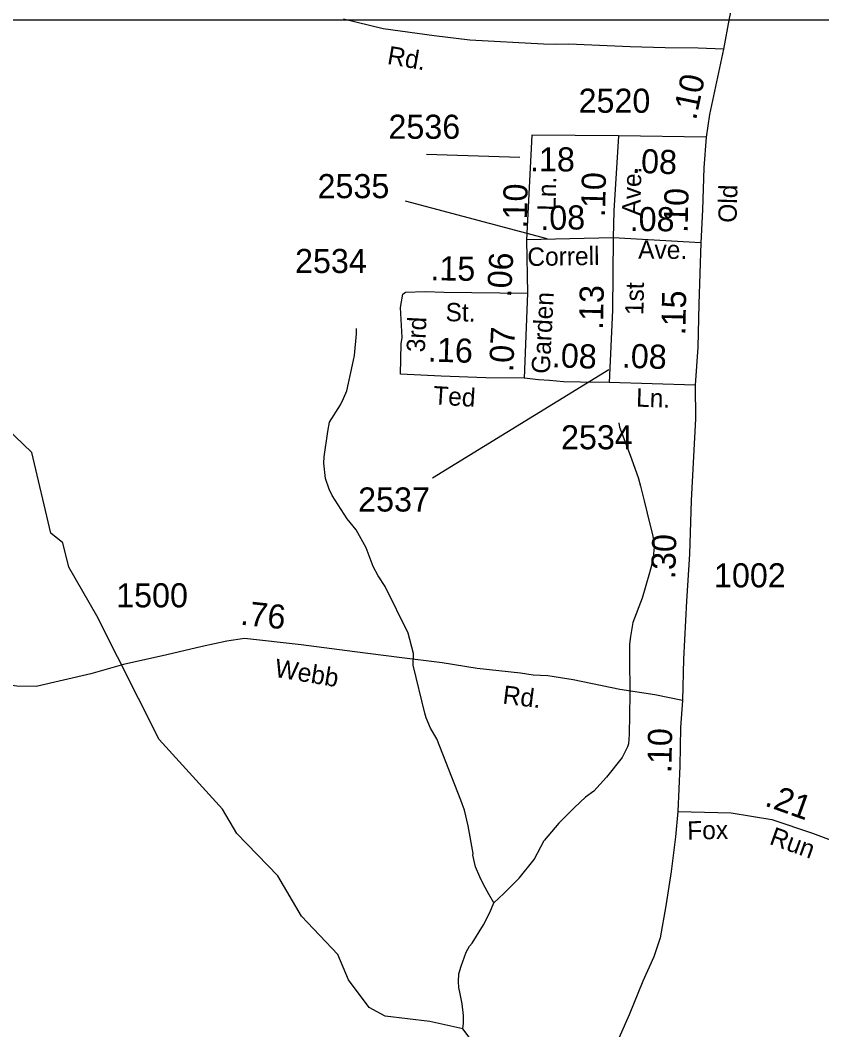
# Model space of a CAD drawing. Extents: x 1473865 to 1648260, y 639067 to 773536.
# Drawn here: x 1551434 to 1555587, y 673439 to 678674 of the extents above; entities that cross this region are included whole.
import ezdxf

# ---------------------------------------------------------------- set-up
doc = ezdxf.new("R2010")
doc.units = 0
for name, color, linetype in [('Exist Hydrographic Creek Single Shore', 7, 'Continuous'), ('Exist Hydrographic Misc Water Feature', 7, 'Continuous'), ('Exist Road Secondary Mileage Hundredths English Label', 7, 'Continuous'), ('Exist Road Secondary Type 51 Attributed', 7, 'Continuous'), ('Exist Road Secondary Type 51 Label', 7, 'Continuous'), ('Exist Road Secondary Type 51 Number Label', 7, 'Continuous'), ('Map Preparation Inset Cut Line', 7, 'Continuous')]:
    doc.layers.add(name, color=color, linetype=linetype)

msp = doc.modelspace()

# ---------------------------------------------------------------- linework, layer by layer
at = {"layer": 'Exist Hydrographic Creek Single Shore'}
msp.add_lwpolyline([(1554123, 672807.5), (1553935.4, 673165.7), (1553726.4, 673443.2), (1553556.4, 673481.9), (1553324.4, 673509.6), (1553241.4, 673554), (1553135.4, 673697.3), (1553079.4, 673829.7), (1552890.4, 674027.2), (1552768.5, 674236.4), (1552555.4, 674457.4), (1552482.4, 674583.5), (1552154.5, 674944.7), (1551831.4, 675584.7), (1551686.1, 675837.9), (1551655.2, 675963.3), (1551592.1, 676013.9), (1551494.5, 676431.8), (1551362.4, 676559.2), (1551113.4, 676613.5), (1550907.4, 676732.5)], dxfattribs=at)
at = {"layer": 'Exist Hydrographic Misc Water Feature'}
for points in [[(1553888.7, 674096.4), (1553861.3, 674142.9), (1553834.2, 674191.9), (1553814.8, 674231.7), (1553793.6, 674284.6), (1553778.7, 674344.8), (1553780.6, 674352.2), (1553755.1, 674497.1), (1553736.1, 674577.1), (1553717.2, 674630), (1553701.7, 674669.7), (1553592.1, 674947.6), (1553558.9, 675002.5), (1553537.6, 675057.1), (1553530.2, 675081), (1553469.9, 675330.1), (1553470.9, 675389.9), (1553444.5, 675494.7), (1553324.3, 675736.7), (1553289.3, 675793.2), (1553261.9, 675841.4), (1553225.5, 675938.1), (1553174.9, 676031.1), (1553127.8, 676087.8), (1553112.2, 676111.9), (1553049.7, 676209.2), (1553034.1, 676241.5), (1553015.2, 676297.7), (1553006.3, 676377.5), (1553008.8, 676409.5), (1553026.9, 676541.2), (1553035.6, 676589.4), (1553093.1, 676680.2), (1553109.7, 676711.9), (1553126.3, 676751.7), (1553156.3, 676887.3), (1553165.3, 676935.6), (1553177, 677047), (1553175.5, 677074.9)], [(1554536.1, 676586.8), (1554539.4, 676562.9), (1554566.6, 676490.6), (1554593.8, 676418.3), (1554635.5, 676302.2), (1554648, 676257.6), (1554667.2, 676181.4), (1554682.5, 676117.2), (1554709.3, 676004.9), (1554716.9, 675972.8), (1554718.5, 675940.8), (1554711.8, 675872.8), (1554695.1, 675809.1), (1554655.6, 675677.5), (1554608.2, 675550), (1554595.4, 675478.2), (1554591, 675438.2), (1554590.3, 675374.2), (1554592.1, 675178.2), (1554589.8, 674970.2), (1554585.2, 674922.2), (1554581, 674906.3), (1554552.4, 674850.6), (1554471.2, 674748), (1554406.4, 674676.2), (1554362, 674645.8), (1554305.5, 674592.3), (1554224.6, 674509.9), (1554148, 674421.1)], [(1553888.7, 674096.4), (1553939.5, 674146.3), (1554018.7, 674225.1), (1554096.4, 674322), (1554148, 674421.1)], [(1553726.4, 673443.2), (1553730.9, 673472.7), (1553731.5, 673512.8), (1553724.2, 673572.9), (1553713.3, 673625.7), (1553705.7, 673657.8), (1553704.2, 673689.9), (1553706.9, 673729.2), (1553719.4, 673769.2), (1553744.6, 673840.8), (1553761.1, 673872.5), (1553775.4, 673888.7), (1553835, 673983.4), (1553867.8, 674046.8), (1553888.7, 674096.4)]]:
    msp.add_lwpolyline(points, dxfattribs=at)
at = {"layer": 'Exist Road Secondary Type 51 Attributed'}
for p, q in [((1554988.7, 678067.4), (1554533.2, 678073.8)), ((1554506.7, 677545), (1554056.8, 677535.6)), ((1554960.3, 677518.7), (1554506.7, 677545)), ((1554056.8, 677535.6), (1554062, 677258.2)), ((1554062, 677258.2), (1554044.6, 676817.2)), ((1554931.6, 676780.8), (1554485.4, 676794.8))]:
    msp.add_line(p, q, dxfattribs=at)
for points in [[(1555411.7, 680135.1), (1555372.1, 679955.4), (1555219.4, 679210.7), (1555106.7, 678683.5), (1555077.2, 678523.8)], [(1555077.2, 678523.8), (1554947.3, 678529.1), (1554775, 678530.6), (1554595.1, 678536.2), (1554276, 678549.3), (1554210.4, 678547.6), (1554144.8, 678549.7), (1553763.7, 678570), (1553578.8, 678592.6), (1553314.4, 678628.5), (1553108.4, 678678.9)], [(1555077.2, 678523.8), (1555006.1, 678184.3), (1554988.7, 678067.4)], [(1554085.2, 678077.6), (1554056.8, 677535.6)], [(1554533.2, 678073.8), (1554085.2, 678077.6)], [(1554533.2, 678073.8), (1554509.2, 677684.7), (1554506.7, 677545)], [(1554988.7, 678067.4), (1554975.8, 677908.6), (1554969.8, 677690.6), (1554960.3, 677518.7)], [(1554506.7, 677545), (1554502.8, 677170.8), (1554485.4, 676794.8)], [(1554960.3, 677518.7), (1554949.3, 677200.6), (1554945.4, 676978.6), (1554931.6, 676780.8)], [(1553412.5, 677028.5), (1553404.5, 677184.1), (1553415.7, 677253.7), (1553430.9, 677264), (1553532.3, 677267.1), (1553630.4, 677264.3), (1554062, 677258.2)], [(1554044.6, 676817.2), (1553845.8, 676820.2), (1553614.9, 676827.8), (1553403.6, 676838), (1553407.4, 676995.5), (1553412.5, 677028.5)], [(1554485.4, 676794.8), (1554337.4, 676796.2), (1554249.3, 676799.3), (1554176.6, 676805.8), (1554119.5, 676808.3), (1554044.6, 676817.2)], [(1554931.6, 676780.8), (1554932.1, 676606.7), (1554910.3, 676182.7), (1554901.9, 675904.7), (1554885.5, 675660.7), (1554870.9, 675360.9), (1554864.9, 675146.9)], [(1554864.9, 675146.9), (1554721.3, 675176.2), (1554541.3, 675203.9), (1554299.3, 675253.9), (1554167.3, 675273.5), (1554091.6, 675278.4), (1554025.6, 675288.1), (1553801.9, 675312.2), (1553620.4, 675341.7), (1553397.6, 675368.9), (1553167.9, 675398), (1552888.7, 675435.5), (1552595.2, 675467), (1552505.1, 675454.6), (1552376.5, 675427), (1552193.7, 675382.5), (1551968.8, 675332.8), (1551799.9, 675284), (1551516.7, 675219.4), (1551416.9, 675221.3), (1551257.2, 675242.3), (1551045.8, 675278.4), (1550940.2, 675288.3)], [(1554864.9, 675146.9), (1554855.7, 675007), (1554852, 674805), (1554841.1, 674571.4)], [(1554841.1, 674571.4), (1554828.6, 674439.1), (1554807, 674259.3), (1554779.6, 674081.3), (1554750, 673915.6), (1554717, 673817.9), (1554660, 673690.4), (1554588.3, 673517.1), (1554495.1, 673305.1), (1554285.5, 672870.8), (1554078.9, 672432.2), (1554030, 672307.7), (1554005.5, 672229.4), (1553905.7, 672006.6), (1553812.1, 671806.6), (1553783, 671704.4), (1553775.3, 671591.1), (1553768.4, 671438.2), (1553769.9, 671404.6), (1553758.4, 671257.7), (1553756.9, 671087.2)], [(1554841.1, 674571.4), (1555118.4, 674563.8), (1555327.6, 674528.9), (1555538.2, 674457.6), (1555765.5, 674374.2), (1555924.6, 674422.7), (1555962.5, 674428.8)]]:
    msp.add_lwpolyline(points, dxfattribs=at)
at = {"layer": 'Exist Road Secondary Type 51 Number Label'}
for p, q in [((1554023.2, 677961.4), (1553539.2, 677977)), ((1554163.8, 677539.8), (1553429.9, 677735)), ((1554483.9, 676860.6), (1553570.4, 676298.5))]:
    msp.add_line(p, q, dxfattribs=at)
at = {"layer": 'Map Preparation Inset Cut Line'}
for points in [[(1530807.2, 678673.7), (1530807.2, 722115.9), (1605695.7, 722115.9), (1605695.7, 695030), (1593323.3, 695030), (1593323.3, 678673.7), (1530807.2, 678673.7)], [(1544130.8, 639067.3), (1606587.1, 639067.3), (1606587.1, 678673.7), (1544130.8, 678673.7), (1544130.8, 639067.3)]]:
    msp.add_lwpolyline(points, dxfattribs=at)

# ---------------------------------------------------------------- texts
at = {"layer": 'Exist Road Secondary Mileage Hundredths English Label'}
for s, rotation, p in [('.10', 78.1739, (1554935.1, 678151.5)), ('.18', 359.8215, (1554075.3, 677890.2)), ('.08', 357.9559, (1554602.6, 677883)), ('.10', 88.5791, (1554463.6, 677652)), ('.10', 89.0325, (1554059.2, 677593.5)), ('.10', 88.4214, (1554891.2, 677569.8)), ('.08', 0.8584, (1554129.5, 677585.8)), ('.08', 359.7337, (1554591.6, 677580.3)), ('.15', 359.1892, (1553558.5, 677325.4)), ('.06', 86.79, (1553976.6, 677234.3)), ('.13', 88.8423, (1554453.5, 677066.9)), ('.15', 88.9968, (1554880.5, 677039.1)), ('.07', 87.1687, (1553987.3, 676848.1)), ('.16', 358.1102, (1553545.1, 676904.4)), ('.08', 357.8615, (1554186.7, 676875.1)), ('.08', 358.201, (1554549.6, 676872.2)), ('.30', 88.2652, (1554827.1, 675775)), ('.76', 353.868, (1552571, 675539.9)), ('.10', 88.9561, (1554808, 674769.3)), ('.21', 340.2803, (1555286, 674602.6))]:
    msp.add_text(s, height=125, rotation=rotation, dxfattribs=at).set_placement(p)
at = {"layer": 'Exist Road Secondary Type 51 Label'}
for s, rotation, p in [('Rd.', 350.11, (1553331.6, 678447.7)), ('Ave.', 88.5791, (1554646.6, 677659.8)), ('Ln.', 88.9274, (1554207.9, 677684.7)), ('Old', 88.4214, (1555145.2, 677622.5)), ('Correll', 0.8584, (1554062, 677399.3)), ('Ave.', 359.7337, (1554635.4, 677437.1)), ('1st', 88.8423, (1554662.6, 677144.2)), ('Garden', 87.1687, (1554177.5, 676838.9)), ('St.', 359.1892, (1553637, 677113.2)), ('3rd', 87.1199, (1553529.7, 676950.3)), ('Ted', 356.3639, (1553571.6, 676682.4)), ('Ln.', 357.9465, (1554623.6, 676670.4)), ('Webb', 350.5325, (1552747.6, 675269.7)), ('Rd.', 352.8032, (1553930.1, 675131.1)), ('Fox', 0.965, (1554890.7, 674424.9)), ('Run', 340.2803, (1555310.5, 674403.2))]:
    msp.add_text(s, height=95, rotation=rotation, dxfattribs=at).set_placement(p)
at = {"layer": 'Exist Road Secondary Type 51 Number Label'}
for s, p in [('2520', (1554327, 678193.9)), ('2536', (1553341.8, 678058.9)), ('2535', (1552974.5, 677750.9)), ('2534', (1552857.8, 677362.8)), ('2534', (1554235.9, 676448.9)), ('2537', (1553184.8, 676126.1)), ('1002', (1555028.6, 675732.8)), ('1500', (1551930.9, 675629.2))]:
    msp.add_text(s, height=125, dxfattribs=at).set_placement(p)

doc.saveas('drawing.dxf')
